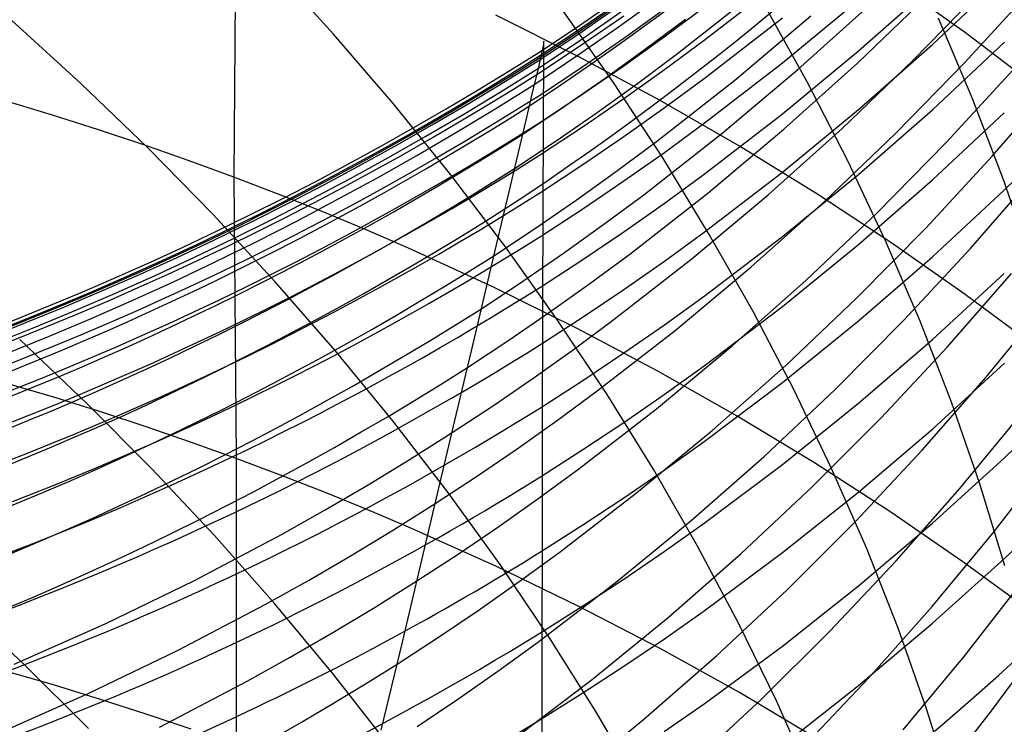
# Model space of a CAD drawing. Extents: x -383 to 1849, y -1185 to -529.
# Tile 392 of 656: x 256 to 260.81, y -942.97 to -939.53. Entities that reach past the tile are written whole.
import ezdxf

# ---------------------------------------------------------------- set-up
doc = ezdxf.new("R2010")
doc.units = 0
doc.layers.add('PREDEFINITO', color=7, linetype='CONTINUOUS')

msp = doc.modelspace()

# ---------------------------------------------------------------- linework, layer by layer
at = {"layer": 'PREDEFINITO'}
for p, q in [((257.0532404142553, -938.9630043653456, 642.6423960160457), (257.042606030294, -940.2987322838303, 644.146749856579)), ((257.5303994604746, -939.60033379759, 514.1651189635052), (257.2263697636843, -939.2666291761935, 513.9704350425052)), ((260.4550833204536, -939.6505865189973, 590.7166705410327), (260.8053556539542, -939.3205038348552, 590.8016435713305)), ((259.3400631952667, -939.6297706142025, 584.5426207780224), (259.7221331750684, -939.331634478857, 584.594639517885)), ((260.0938994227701, -939.6823794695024, 589.1426284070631), (260.4550920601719, -939.3622974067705, 589.2185719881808)), ((260.6151664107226, -939.5942511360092, 639.4673228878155), (260.2580760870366, -939.3398631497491, 639.6856657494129)), ((258.747398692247, -939.5463504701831, 577.054026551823), (258.9473008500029, -939.407327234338, 577.0636700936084)), ((259.2087907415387, -939.695771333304, 566.1759320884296), (259.590935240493, -939.3943453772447, 566.1470596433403)), ((260.0882848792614, -939.7417087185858, 559.8587486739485), (260.4374979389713, -939.4059592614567, 559.7939120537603)), ((260.3601730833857, -939.7279394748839, 558.2427835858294), (260.6978384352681, -939.3814561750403, 558.1678490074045)), ((260.6132917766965, -939.7389343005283, 556.6154726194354), (260.9392083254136, -939.3829694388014, 556.5303730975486)), ((258.7441400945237, -939.5871046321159, 573.9100903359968), (258.9441212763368, -939.4481496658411, 573.9148426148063)), ((258.7473402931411, -939.5743550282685, 578.3907232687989), (258.947247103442, -939.4357269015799, 578.4044811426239)), ((258.7476425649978, -939.5651433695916, 575.6154990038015), (258.9475591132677, -939.4260730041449, 575.6215660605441)), ((258.9149767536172, -939.5693371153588, 570.8233436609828), (259.1123589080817, -939.4266352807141, 570.820722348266)), ((259.8433148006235, -939.8338353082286, 518.752645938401), (259.6308703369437, -939.452129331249, 518.5273287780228)), ((259.7225648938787, -939.7400695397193, 587.583022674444), (260.0945005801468, -939.4314859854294, 587.6499976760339)), ((259.7975883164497, -939.7733686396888, 561.4628474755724), (260.158014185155, -939.4486179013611, 561.4077302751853)), ((258.7280699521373, -939.7117105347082, 641.9874751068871), (258.3223047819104, -939.5085897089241, 642.1662667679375)), ((258.8968414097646, -939.83737304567, 516.5406174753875), (258.6428604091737, -939.4745997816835, 516.3254517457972)), ((258.7331023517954, -939.631070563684, 572.3573816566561), (258.9330889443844, -939.4920262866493, 572.3586472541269)), ((258.7476744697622, -939.648632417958, 579.8501230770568), (258.9476188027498, -939.5103453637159, 579.8669270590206)), ((258.9472813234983, -939.6204749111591, 581.436901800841), (259.1447085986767, -939.4789252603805, 581.4565684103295)), ((259.1451676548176, -939.6140214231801, 582.9961374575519), (259.3400156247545, -939.4695417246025, 583.018662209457)), ((259.4889161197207, -939.8245345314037, 563.0550923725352), (259.8603146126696, -939.5114485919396, 563.009406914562)), ((256.2963691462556, -939.8410918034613, 512.0631372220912), (255.9577480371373, -939.533040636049, 511.885854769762)), ((258.5450529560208, -939.681755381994, 577.0445048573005), (258.747398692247, -939.5463504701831, 577.054026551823)), ((258.5452831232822, -939.7006013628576, 575.6094684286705), (258.7476425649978, -939.5651433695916, 575.6154990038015)), ((259.0539147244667, -939.6726363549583, 567.7301884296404), (259.2488716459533, -939.5268103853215, 567.7199287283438)), ((259.3399815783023, -939.817565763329, 586.0378961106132), (259.7220675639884, -939.5205623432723, 586.0962128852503)), ((260.6514641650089, -939.9200475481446, 520.9910743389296), (260.4837795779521, -939.522591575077, 520.758507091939)), ((257.8225199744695, -939.9406847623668, 514.3665988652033), (257.5303994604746, -939.60033379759, 514.1651189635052)), ((258.5417177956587, -939.7224466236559, 573.9053643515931), (258.7441400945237, -939.5871046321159, 573.9100903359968)), ((258.5449900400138, -939.7093677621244, 578.3771942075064), (258.7473402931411, -939.5743550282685, 578.3907232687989)), ((258.7151295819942, -939.7084928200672, 570.8258749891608), (258.9149767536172, -939.5693371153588, 570.8233436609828)), ((260.9616212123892, -939.857161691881, 639.2411549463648), (260.6151664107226, -939.5942511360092, 639.4673228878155)), ((258.5306752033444, -939.7665024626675, 572.3560869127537), (258.7331023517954, -939.631070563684, 572.3573816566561)), ((258.5442572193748, -939.7092611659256, 572.3355501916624), (258.5570559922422, -939.6509847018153, 575.5916672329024)), ((258.5452881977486, -939.7833103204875, 579.8336278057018), (258.7476744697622, -939.648632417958, 579.8501230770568)), ((258.5555415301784, -939.6440554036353, 577.689002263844), (258.5552611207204, -939.6660803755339, 578.3616637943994)), ((258.5560343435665, -939.6354744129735, 577.0279004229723), (258.5555415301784, -939.6440554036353, 577.689002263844)), ((258.5570559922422, -939.6509847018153, 575.5916672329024), (258.5560343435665, -939.6354744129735, 577.0279004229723)), ((258.7473802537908, -939.7584849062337, 581.4176015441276), (258.9472813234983, -939.6204749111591, 581.436901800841)), ((258.9478238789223, -939.755038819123, 582.9740307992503), (259.1451676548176, -939.6140214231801, 582.9961374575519)), ((259.1452235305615, -939.773780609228, 584.5173193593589), (259.3400631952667, -939.6297706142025, 584.5426207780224)), ((260.0939551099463, -939.9687333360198, 590.6343643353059), (260.4550833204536, -939.6505865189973, 590.7166705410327)), ((260.4558281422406, -939.9682768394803, 592.2151255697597), (260.8062497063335, -939.6400518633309, 592.3065469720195)), ((258.512848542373, -939.8440411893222, 570.8283150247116), (258.7151295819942, -939.7084928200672, 570.8258749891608)), ((258.5273071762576, -939.7831053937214, 570.806452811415), (258.5442572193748, -939.7092611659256, 572.3355501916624)), ((258.5552611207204, -939.6660803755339, 578.3616637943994), (258.5548069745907, -939.7431935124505, 579.8192349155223)), ((258.8564525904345, -939.814978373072, 567.7402456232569), (259.0539147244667, -939.6726363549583, 567.7301884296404)), ((259.0138976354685, -939.8413900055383, 566.1899901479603), (259.2087907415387, -939.695771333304, 566.1759320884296)), ((259.7220725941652, -939.9899568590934, 589.0692243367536), (260.0938994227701, -939.6823794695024, 589.1426284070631)), ((258.5548069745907, -939.7431935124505, 579.8192349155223), (258.5537394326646, -939.9928717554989, 582.919061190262)), ((259.1247063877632, -939.9248962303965, 641.7991541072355), (258.7280699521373, -939.7117105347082, 641.9874751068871)), ((258.7480154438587, -939.892533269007, 582.9523508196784), (258.9478238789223, -939.755038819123, 582.9740307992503)), ((259.3402452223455, -940.0356393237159, 587.5184251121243), (259.7225648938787, -939.7400695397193, 587.583022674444)), ((259.7281591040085, -940.0653580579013, 559.9219431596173), (260.0882848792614, -939.7417087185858, 559.8587486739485)), ((260.0113617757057, -940.0628311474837, 558.3159817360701), (260.3601730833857, -939.7279394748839, 558.2427835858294)), ((260.2759565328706, -940.0838120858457, 556.6987652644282), (260.6132917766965, -939.7389343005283, 556.6154726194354)), ((258.5021295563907, -939.8859246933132, 569.2695600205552), (258.5273071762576, -939.7831053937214, 570.806452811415)), ((258.5450362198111, -939.8928940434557, 581.398675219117), (258.7473802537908, -939.7584849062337, 581.4176015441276)), ((258.9478889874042, -939.9143379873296, 584.4925029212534), (259.1452235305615, -939.773780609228, 584.5173193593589)), ((259.4264999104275, -940.0855034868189, 561.5164362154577), (259.7975883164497, -939.7733686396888, 561.4628474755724)), ((260.5210790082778, -940.1300316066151, 555.0712509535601), (260.8465829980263, -939.7762912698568, 554.9777972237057)), ((256.6240578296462, -940.1567956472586, 512.2481023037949), (256.2963691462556, -939.8410918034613, 512.0631372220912)), ((258.6565161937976, -939.953775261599, 567.7500963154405), (258.8564525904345, -939.814978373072, 567.7402456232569)), ((258.8164985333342, -939.9835310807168, 566.2037889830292), (259.0138976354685, -939.8413900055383, 566.1899901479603)), ((259.1376028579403, -940.2053661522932, 516.7615046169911), (258.8968414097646, -939.83737304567, 516.5406174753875)), ((259.1071120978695, -940.1244811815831, 563.0993817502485), (259.4889161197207, -939.8245345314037, 563.0550923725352)), ((259.1451324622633, -939.9610277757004, 586.0095517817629), (259.3399815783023, -939.817565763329, 586.0378961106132)), ((260.0415627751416, -940.2196835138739, 518.9828668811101), (259.8433148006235, -939.8338353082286, 518.752645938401)), ((260.7469087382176, -940.1964528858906, 553.4329196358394), (261.0602939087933, -939.8341525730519, 553.329037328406)), ((256.1574405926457, -939.9955467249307, 644.4180742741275), (255.7044449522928, -939.8607563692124, 644.537311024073)), ((258.4704078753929, -940.0203901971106, 567.735133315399), (258.5021295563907, -939.8859246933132, 569.2695600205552)), ((258.5457734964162, -940.026444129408, 582.9311061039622), (258.7480154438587, -939.892533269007, 582.9523508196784)), ((258.1024123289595, -940.2873005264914, 514.5746476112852), (257.8225199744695, -939.9406847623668, 514.3665988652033)), ((258.7480907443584, -940.0513823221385, 584.4681812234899), (258.9478889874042, -939.9143379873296, 584.4925029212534)), ((259.5119137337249, -940.1478080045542, 641.6016107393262), (259.1247063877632, -939.9248962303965, 641.7991541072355)), ((260.8039741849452, -940.3205506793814, 521.2277692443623), (260.6514641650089, -939.9200475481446, 520.9910743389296)), ((256.3814375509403, -940.0671394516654, 644.3543548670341), (256.1574405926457, -939.9955467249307, 644.4180742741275)), ((258.4541364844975, -940.0889658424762, 567.7597365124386), (258.6565161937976, -939.953775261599, 567.7500963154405)), ((258.5537394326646, -939.9928717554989, 582.919061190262), (258.553089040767, -940.1543863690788, 584.4334333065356)), ((258.6166243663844, -940.1221335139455, 566.2173232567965), (258.8164985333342, -939.9835310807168, 566.2037889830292)), ((258.9477874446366, -940.1010497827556, 585.9817648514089), (259.1451324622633, -939.9610277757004, 586.0095517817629)), ((259.3398584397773, -940.2845480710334, 588.9984688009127), (259.7220725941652, -939.9899568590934, 589.0692243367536)), ((259.7222202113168, -940.2744690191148, 590.554842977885), (260.0939551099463, -939.9687333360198, 590.6343643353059)), ((260.0945281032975, -940.2846048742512, 592.1266080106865), (260.4558281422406, -939.9682768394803, 592.2151255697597)), ((260.4551159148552, -940.3122591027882, 593.7096524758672), (260.8054344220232, -939.9853639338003, 593.8075725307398)), ((258.4315075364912, -940.1846408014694, 566.2045781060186), (258.4704078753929, -940.0203901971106, 567.735133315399)), ((259.1452688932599, -940.1783938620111, 587.487048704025), (259.3402452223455, -940.0356393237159, 587.5184251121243)), ((260.8053030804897, -940.3627225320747, 595.301555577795), (261.1444742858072, -940.0264060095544, 595.4090371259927)), ((256.6036762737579, -940.1415332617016, 644.2878966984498), (256.3814375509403, -940.0671394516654, 644.3543548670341)), ((258.545859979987, -940.1848531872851, 584.4443640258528), (258.7480907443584, -940.0513823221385, 584.4681812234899)), ((259.0449944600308, -940.3845372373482, 561.5684215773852), (259.4264999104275, -940.0855034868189, 561.5164362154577)), ((259.3573658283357, -940.3764234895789, 559.9834097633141), (259.7281591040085, -940.0653580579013, 559.9219431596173)), ((259.6516514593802, -940.385647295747, 558.3873463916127), (260.0113617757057, -940.0628311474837, 558.3159817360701)), ((259.9274471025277, -940.417119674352, 556.7801431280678), (260.2759565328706, -940.0838120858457, 556.6987652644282)), ((256.8240885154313, -940.2187301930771, 644.2186962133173), (256.6036762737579, -940.1415332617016, 644.2878966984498)), ((258.4143060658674, -940.2571362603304, 566.2305876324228), (258.6166243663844, -940.1221335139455, 566.2173232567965)), ((258.7479776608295, -940.2375716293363, 585.9545463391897), (258.9477874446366, -940.1010497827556, 585.9817648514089)), ((258.9123852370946, -940.2693751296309, 563.120982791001), (259.1071120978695, -940.1244811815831, 563.0993817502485)), ((260.1841675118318, -940.47274983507, 555.1627417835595), (260.5210790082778, -940.1300316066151, 555.0712509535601)), ((256.9404948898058, -940.4797746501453, 512.4405164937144), (256.6240578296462, -940.1567956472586, 512.2481023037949)), ((258.3852377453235, -940.3779354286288, 564.6778191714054), (258.4315075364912, -940.1846408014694, 566.2045781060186)), ((258.553089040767, -940.1543863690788, 584.4334333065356), (258.5522575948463, -940.3430405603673, 585.9180436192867)), ((258.9477895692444, -940.3177147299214, 587.4563036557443), (259.1452688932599, -940.1783938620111, 587.487048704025)), ((259.8893916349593, -940.3801070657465, 641.3951519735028), (259.5119137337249, -940.1478080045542, 641.6016107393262)), ((257.0426060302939, -940.2987322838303, 644.1467498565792), (256.8240885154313, -940.2187301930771, 644.2186962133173)), ((258.5457342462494, -940.3705331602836, 585.9279072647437), (258.7479776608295, -940.2375716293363, 585.9545463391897)), ((259.3648245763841, -940.5781893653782, 516.9878892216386), (259.1376028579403, -940.2053661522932, 516.7615046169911)), ((260.2252942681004, -940.6092802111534, 519.2177743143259), (260.0415627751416, -940.2196835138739, 518.9828668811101)), ((260.4218619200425, -940.5482470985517, 553.5348035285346), (260.7469087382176, -940.1964528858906, 553.4329196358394)), ((258.7151496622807, -940.4108016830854, 563.14221067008), (258.9123852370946, -940.2693751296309, 563.120982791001)), ((259.1449332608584, -940.426823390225, 588.9641183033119), (259.3398584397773, -940.2845480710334, 588.9984688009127)), ((259.3401278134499, -940.5673183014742, 590.4782244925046), (259.7222202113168, -940.2744690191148, 590.554842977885)), ((259.7225977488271, -940.5885624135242, 592.0411218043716), (260.0945281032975, -940.2846048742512, 592.1266080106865)), ((257.2591656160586, -940.3815342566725, 644.0720612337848), (257.0426060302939, -940.2987322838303, 644.1467498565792)), ((257.042606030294, -940.2987322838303, 644.146749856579), (257.0541000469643, -941.6726084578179, 645.6172809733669)), ((258.3697575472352, -940.6397995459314, 514.7890380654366), (258.1024123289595, -940.2873005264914, 514.5746476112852)), ((258.7478382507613, -940.4535418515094, 587.4262023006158), (258.9477895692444, -940.3177147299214, 587.4563036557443)), ((260.0939142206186, -940.6272941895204, 593.6148726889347), (260.4551159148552, -940.3122591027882, 593.7096524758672)), ((260.640724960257, -940.6468364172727, 551.8971634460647), (260.9536318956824, -940.2866982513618, 551.7847088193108)), ((260.9409918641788, -940.723702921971, 521.4683802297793), (260.8039741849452, -940.3205506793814, 521.2277692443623)), ((257.4737242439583, -940.4671015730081, 643.9946625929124), (257.2591656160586, -940.3815342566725, 644.0720612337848)), ((258.332383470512, -940.6024805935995, 563.1546231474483), (258.3852377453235, -940.3779354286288, 564.6778191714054)), ((258.5522575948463, -940.3430405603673, 585.9180436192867), (258.5512878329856, -940.5611945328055, 587.3879237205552)), ((258.9761502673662, -940.6744212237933, 560.0430627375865), (259.3573658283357, -940.3764234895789, 559.9834097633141)), ((260.2568397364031, -940.6214546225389, 641.1800847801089), (259.8893916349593, -940.3801070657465, 641.3951519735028)), ((260.4550028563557, -940.6877128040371, 595.1972974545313), (260.8053030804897, -940.3627225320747, 595.301555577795)), ((258.5154362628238, -940.5486999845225, 563.1630573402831), (258.7151496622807, -940.4108016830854, 563.14221067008)), ((258.8504120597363, -940.5289895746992, 561.59378957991), (259.0449944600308, -940.3845372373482, 561.5684215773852)), ((258.9475038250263, -940.5656716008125, 588.9304708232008), (259.1449332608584, -940.426823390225, 588.9641183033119)), ((259.2812890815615, -940.6959040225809, 558.4567804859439), (259.6516514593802, -940.385647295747, 558.3873463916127)), ((259.5680079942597, -940.7383739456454, 556.8594983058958), (259.9274471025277, -940.417119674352, 556.7801431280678)), ((257.6862439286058, -940.5553923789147, 643.914593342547), (257.4737242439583, -940.4671015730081, 643.9946625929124)), ((258.5454459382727, -940.585815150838, 587.3967569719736), (258.7478382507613, -940.4535418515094, 587.4262023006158)), ((259.8360945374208, -940.8039692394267, 555.2521523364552), (260.1841675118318, -940.47274983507, 555.1627417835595)), ((257.2453611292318, -940.8096512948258, 512.640146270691), (256.9404948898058, -940.4797746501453, 512.4405164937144)), ((257.896686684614, -940.6463648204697, 643.8318928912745), (257.6862439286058, -940.5553923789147, 643.914593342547)), ((258.3132759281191, -940.6830091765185, 563.1835147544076), (258.5154362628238, -940.5486999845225, 563.1630573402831)), ((258.5512878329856, -940.5611945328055, 587.3879237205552), (258.5504336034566, -940.8110233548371, 588.8575100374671)), ((258.6533174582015, -940.6699846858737, 561.6187286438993), (258.8504120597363, -940.5289895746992, 561.59378957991)), ((258.7476009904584, -940.7010325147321, 588.8975399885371), (258.9475038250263, -940.5656716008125, 588.9304708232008)), ((259.1452754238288, -940.7087620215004, 590.4410407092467), (259.3401278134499, -940.5673183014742, 590.4782244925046)), ((260.0853989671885, -940.8890611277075, 553.6345611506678), (260.4218619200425, -940.5482470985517, 553.5348035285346)), ((258.2717974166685, -940.8567209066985, 561.6369159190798), (258.332383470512, -940.6024805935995, 563.1546231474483)), ((259.3402852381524, -940.8796759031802, 591.9587944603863), (259.7225977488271, -940.5885624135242, 592.0411218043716)), ((259.5781863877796, -940.9554529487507, 517.2195473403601), (259.3648245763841, -940.5781893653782, 516.9878892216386)), ((260.3941892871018, -941.0022316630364, 519.4571509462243), (260.2252942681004, -940.6092802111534, 519.2177743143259)), ((260.6139576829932, -940.8715118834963, 640.956716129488), (260.2568397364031, -940.6214546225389, 641.1800847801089)), ((258.3111894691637, -940.8361871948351, 643.6587560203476), (257.896686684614, -940.6463648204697, 643.8318928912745)), ((258.6242366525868, -940.9978002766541, 515.0095430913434), (258.3697575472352, -940.6397995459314, 514.7890380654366)), ((258.4537413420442, -940.8074619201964, 561.6432294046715), (258.6533174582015, -940.6699846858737, 561.6187286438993)), ((259.7220760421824, -940.9299948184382, 593.5233707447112), (260.0939142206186, -940.6272941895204, 593.6148726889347)), ((260.316126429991, -940.9964948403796, 552.0074637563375), (260.640724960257, -940.6468364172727, 551.8971634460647)), ((258.5452556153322, -940.8328459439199, 588.8653394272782), (258.7476009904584, -940.7010325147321, 588.8975399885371)), ((258.7817107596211, -940.8183685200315, 560.0721823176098), (258.9761502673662, -940.6744212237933, 560.0430627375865)), ((258.9005215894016, -940.9931174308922, 558.5241869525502), (259.2812890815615, -940.6959040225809, 558.4567804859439)), ((258.94792710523, -940.84680591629, 590.4046269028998), (259.1452754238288, -940.7087620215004, 590.4410407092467)), ((260.0938202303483, -941.0009049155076, 595.0964095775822), (260.4550028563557, -940.6877128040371, 595.1972974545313)), ((259.197883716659, -941.0470917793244, 556.9367228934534), (259.5680079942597, -940.7383739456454, 556.8594983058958)), ((257.5383373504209, -941.1460480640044, 512.8467581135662), (257.2453611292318, -940.8096512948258, 512.640146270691)), ((258.2517143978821, -940.9413606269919, 561.6672824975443), (258.4537413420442, -940.8074619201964, 561.6432294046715)), ((258.5504336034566, -940.8110233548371, 588.8575100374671), (258.5503989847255, -941.093357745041, 590.3273160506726)), ((259.4771061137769, -941.1232131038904, 555.3393652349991), (259.8360945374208, -940.8039692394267, 555.2521523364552)), ((260.4551158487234, -941.0922858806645, 596.6761216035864), (260.8054343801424, -940.7694399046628, 596.7866525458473)), ((260.5274468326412, -941.1272689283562, 550.3703861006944), (260.8398802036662, -940.7694073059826, 550.2494687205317)), ((258.2045057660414, -941.1404680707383, 560.1247219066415), (258.2717974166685, -940.8567209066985, 561.6369159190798)), ((258.7169287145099, -941.036233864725, 643.4755672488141), (258.3111894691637, -940.8361871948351, 643.6587560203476)), ((258.5847576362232, -940.95886747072, 560.1008163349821), (258.7817107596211, -940.8183685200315, 560.0721823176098)), ((258.7481140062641, -940.9813905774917, 590.3689978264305), (258.94792710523, -940.84680591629, 590.4046269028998)), ((259.1453132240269, -941.0202681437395, 591.9188552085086), (259.3402852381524, -940.8796759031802, 591.9587944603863)), ((259.7377653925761, -941.2184208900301, 553.7320646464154), (260.0853989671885, -940.8890611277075, 553.6345611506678)), ((260.9604451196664, -941.1299400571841, 640.7253529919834), (260.6139576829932, -940.8715118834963, 640.956716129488)), ((260.7156498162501, -941.2766373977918, 548.7227876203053), (261.0153565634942, -940.9107090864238, 548.5909386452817)), ((258.3853215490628, -941.0958576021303, 560.1289540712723), (258.5847576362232, -940.95886747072, 560.1008163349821)), ((259.3398480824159, -941.2198866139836, 593.4352842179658), (259.7220760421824, -940.9299948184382, 593.5233707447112)), ((259.77736811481, -941.3367671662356, 517.4562550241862), (259.5781863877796, -940.9554529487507, 517.2195473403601)), ((258.5458672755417, -941.1124565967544, 590.3341682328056), (258.7481140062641, -940.9813905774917, 590.3689978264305)), ((258.865530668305, -941.3609211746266, 515.2359355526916), (258.6242366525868, -940.9978002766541, 515.0095430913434)), ((258.7063130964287, -941.1366816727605, 558.5570994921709), (258.9005215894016, -940.9931174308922, 558.5241869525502)), ((259.7220018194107, -941.3018269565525, 594.9990387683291), (260.0938202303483, -941.0009049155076, 595.0964095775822)), ((259.9800791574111, -941.3352005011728, 552.1154709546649), (260.316126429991, -940.9964948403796, 552.0074637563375)), ((260.547927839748, -941.3981441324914, 519.700779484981), (260.3941892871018, -941.0022316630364, 519.4571509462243)), ((259.1136005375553, -941.2461699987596, 643.2826418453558), (258.7169287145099, -941.036233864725, 643.4755672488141)), ((258.8173187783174, -941.3427900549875, 557.0117089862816), (259.197883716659, -941.0470917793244, 556.9367228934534)), ((258.9478387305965, -941.1574717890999, 591.8797534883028), (259.1453132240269, -941.0202681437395, 591.9188552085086)), ((256.3257079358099, -941.4043592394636, 510.7385264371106), (255.9971235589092, -941.0921898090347, 510.5490305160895)), ((258.1834331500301, -941.2292784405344, 560.1565848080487), (258.3853215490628, -941.0958576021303, 560.1289540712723)), ((258.5503989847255, -941.093357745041, 590.3273160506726), (258.549407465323, -941.405035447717, 591.7982277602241)), ((260.0939142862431, -941.4034028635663, 596.5691891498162), (260.4551158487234, -941.0922858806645, 596.6761216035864)), ((257.8191043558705, -941.4885874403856, 513.0601185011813), (257.5383373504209, -941.1460480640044, 512.8467581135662)), ((258.1308345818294, -941.4534415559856, 558.6191493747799), (258.2045057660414, -941.1404680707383, 560.1247219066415)), ((258.5095959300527, -941.2768036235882, 558.5894687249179), (258.7063130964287, -941.1366816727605, 558.5570994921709)), ((259.1074482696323, -941.4300047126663, 555.4242631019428), (259.4771061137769, -941.1232131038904, 555.3393652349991)), ((260.2033102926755, -941.4746928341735, 550.488999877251), (260.5274468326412, -941.1272689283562, 550.3703861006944)), ((258.7478927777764, -941.2912276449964, 591.8415052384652), (258.9478387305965, -941.1574717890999, 591.8797534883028)), ((256.168868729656, -941.3753609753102, 645.8940821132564), (255.715775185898, -941.2431610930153, 646.0157743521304)), ((259.5009010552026, -941.4656607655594, 643.0802950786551), (259.1136005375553, -941.2461699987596, 643.2826418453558)), ((259.1449150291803, -941.3598809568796, 593.3925647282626), (259.3398480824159, -941.2198866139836, 593.4352842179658)), ((259.3792067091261, -941.5358523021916, 553.8271861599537), (259.7377653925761, -941.2184208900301, 553.7320646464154)), ((260.455808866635, -941.5276294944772, 598.1448544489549), (260.8062306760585, -941.2075028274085, 598.2615490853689)), ((258.3104009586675, -941.413422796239, 558.6212825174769), (258.5095959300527, -941.2768036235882, 558.5894687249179)), ((258.5455063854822, -941.4214765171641, 591.8041263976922), (258.7478927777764, -941.2912276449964, 591.8415052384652)), ((260.4040075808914, -941.6326473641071, 548.8523427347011), (260.7156498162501, -941.2766373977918, 548.7227876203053)), ((258.6231974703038, -941.4856058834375, 557.048328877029), (258.8173187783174, -941.3427900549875, 557.0117089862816)), ((259.3397942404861, -941.5900070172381, 594.9053318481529), (259.7220018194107, -941.3018269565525, 594.9990387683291)), ((259.6328259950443, -941.6624803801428, 552.2210462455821), (259.9800791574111, -941.3352005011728, 552.1154709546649)), ((259.9620495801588, -941.7217422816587, 517.6977883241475), (259.77736811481, -941.3367671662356, 517.4562550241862)), ((260.8051969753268, -941.6706177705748, 599.7268521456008), (261.1443584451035, -941.3416971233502, 599.8537221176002)), ((256.3928988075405, -941.4455640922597, 645.8290641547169), (256.168868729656, -941.3753609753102, 645.8940821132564)), ((259.0933206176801, -941.7287806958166, 515.4679883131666), (258.865530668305, -941.3609211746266, 515.2359355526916)), ((258.947477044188, -941.4964952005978, 593.3507506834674), (259.1449150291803, -941.3598809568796, 593.3925647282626)), ((256.6430889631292, -941.7236520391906, 510.9356523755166), (256.3257079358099, -941.4043592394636, 510.7385264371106)), ((258.1087590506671, -941.546478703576, 558.6525287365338), (258.3104009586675, -941.413422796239, 558.6212825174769)), ((258.549407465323, -941.405035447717, 591.7982277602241), (258.5484981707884, -941.7454866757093, 593.2649352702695)), ((258.7273670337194, -941.7238673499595, 555.5067285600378), (259.1074482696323, -941.4300047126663, 555.4242631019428)), ((259.7220764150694, -941.7023221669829, 596.4660109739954), (260.0939142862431, -941.4034028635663, 596.5691891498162)), ((260.6861899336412, -941.7966238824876, 519.9484426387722), (260.547927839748, -941.3981441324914, 519.700779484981)), ((256.6151597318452, -941.5185051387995, 645.7612603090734), (256.3928988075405, -941.4455640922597, 645.8290641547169)), ((258.0489374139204, -941.795872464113, 557.1196170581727), (258.1308345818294, -941.4534415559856, 558.6191493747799)), ((258.4265576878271, -941.624985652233, 557.0843486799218), (258.6231974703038, -941.4856058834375, 557.048328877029)), ((259.8785263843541, -941.6943713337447, 642.8688422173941), (259.5009010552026, -941.4656607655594, 643.0802950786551)), ((259.8677137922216, -941.8112091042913, 550.6051611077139), (260.2033102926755, -941.4746928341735, 550.488999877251)), ((260.5879936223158, -941.8194343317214, 547.2093598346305), (260.8871221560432, -941.4562154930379, 547.068984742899)), ((256.8355829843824, -941.5941859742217, 645.6906670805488), (256.6151597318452, -941.5185051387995, 645.7612603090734)), ((258.0873429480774, -941.8368919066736, 513.2799939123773), (257.8191043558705, -941.4885874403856, 513.0601185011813)), ((258.7475649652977, -941.6296700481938, 593.3098592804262), (258.947477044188, -941.4964952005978, 593.3507506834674)), ((259.0099684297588, -941.8408812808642, 553.9197978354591), (259.3792067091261, -941.5358523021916, 553.8271861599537)), ((260.0945078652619, -941.836120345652, 598.0319811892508), (260.455808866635, -941.5276294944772, 598.1448544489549)), ((257.9047072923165, -941.6759203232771, 558.683196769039), (258.108759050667, -941.546478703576, 558.6525287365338)), ((257.0541000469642, -941.6726084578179, 645.6172809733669), (256.8355829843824, -941.5941859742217, 645.6906670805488)), ((258.2274299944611, -941.7608689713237, 557.119754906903), (258.4265576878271, -941.624985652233, 557.0843486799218)), ((258.5452096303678, -941.7593462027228, 593.2699077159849), (258.7475649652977, -941.6296700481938, 593.3098592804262)), ((259.1448715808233, -941.7291713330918, 594.8598982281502), (259.3397942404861, -941.5900070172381, 594.9053318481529)), ((260.0806718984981, -941.9782698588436, 548.9794439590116), (260.4040075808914, -941.6326473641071, 548.8523427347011)), ((257.0541000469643, -941.6726084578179, 645.6172809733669), (257.0535658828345, -943.0719505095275, 647.0651374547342)), ((257.270647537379, -941.7537673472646, 645.5411057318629), (257.0541000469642, -941.6726084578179, 645.6172809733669)), ((257.6983076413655, -941.8017344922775, 558.7132820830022), (257.9047072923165, -941.6759203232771, 558.683196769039)), ((259.2746097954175, -941.97786145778, 552.3240508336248), (259.6328259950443, -941.6624803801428, 552.2210462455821)), ((260.4549308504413, -941.9884567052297, 599.6038531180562), (260.8051969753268, -941.6706177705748, 599.7268521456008)), ((260.7511398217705, -942.0357555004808, 545.5594886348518), (261.0374649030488, -941.6665154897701, 545.4084889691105)), ((256.9489451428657, -942.0496956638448, 511.1401697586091), (256.6430889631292, -941.7236520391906, 510.9356523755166)), ((258.5334945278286, -941.8658013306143, 555.547012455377), (258.7273670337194, -941.7238673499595, 555.5067285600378)), ((259.3072875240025, -942.1009972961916, 515.7054742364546), (259.0933206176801, -941.7287806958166, 515.4679883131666)), ((259.3398489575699, -941.9885751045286, 596.3667428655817), (259.7220764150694, -941.7023221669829, 596.4660109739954)), ((260.2461726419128, -941.9319668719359, 642.6485985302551), (259.8785263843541, -941.6943713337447, 642.8688422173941)), ((260.1319106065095, -942.1099885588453, 517.9439232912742), (259.9620495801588, -941.7217422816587, 517.6977883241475)), ((257.4851826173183, -941.8376289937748, 645.4621740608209), (257.270647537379, -941.7537673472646, 645.5411057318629)), ((258.0258449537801, -941.8931954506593, 557.1545340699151), (258.2274299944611, -941.7608689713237, 557.119754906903)), ((258.5484981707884, -941.7454866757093, 593.2649352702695), (258.5478933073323, -942.114894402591, 594.7254215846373)), ((258.9474441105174, -941.8649731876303, 594.8154356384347), (259.1448715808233, -941.7291713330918, 594.8598982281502)), ((257.4896282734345, -941.923917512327, 558.7427816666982), (257.6983076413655, -941.8017344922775, 558.7132820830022)), ((257.9610417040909, -942.1692318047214, 555.6274171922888), (258.0489374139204, -941.795872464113, 557.1196170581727)), ((259.5209005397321, -942.1363478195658, 550.7187208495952), (259.8677137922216, -941.8112091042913, 550.6051611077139)), ((260.2769023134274, -942.1727701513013, 547.3472989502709), (260.5879936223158, -941.8194343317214, 547.2093598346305)), ((260.8086555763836, -942.1972771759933, 520.1999231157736), (260.6861899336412, -941.7966238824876, 519.9484426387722)), ((257.6976675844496, -941.9241526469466, 645.3805259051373), (257.4851826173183, -941.8376289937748, 645.4621740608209)), ((258.3427339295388, -942.1905839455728, 513.506150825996), (258.0873429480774, -941.8368919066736, 513.2799939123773)), ((258.3371084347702, -942.0043242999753, 555.5866442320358), (258.5334945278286, -941.8658013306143, 555.547012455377)), ((258.6302960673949, -942.1330337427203, 554.0097718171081), (259.0099684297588, -941.8408812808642, 553.9197978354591)), ((258.7475426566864, -941.9973535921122, 594.771962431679), (258.9474441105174, -941.8649731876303, 594.8154356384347)), ((259.7225757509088, -942.1325130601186, 597.923093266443), (260.0945078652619, -941.836120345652, 598.0319811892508)), ((260.8051007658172, -942.1626062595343, 601.1820330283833), (261.1442484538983, -941.8362553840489, 601.3153952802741)), ((257.8218394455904, -942.0219142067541, 557.1886743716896), (258.0258449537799, -941.8931954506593, 557.1545340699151)), ((257.278737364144, -942.0424656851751, 558.771692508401), (257.4896282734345, -941.923917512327, 558.7427816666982)), ((257.9080647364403, -942.0132975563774, 645.2962012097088), (257.6976675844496, -941.9241526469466, 645.3805259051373)), ((260.6035359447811, -942.1781125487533, 642.4198792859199), (260.2461726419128, -941.9319668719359, 642.6485985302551)), ((258.3224447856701, -942.199288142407, 645.1196819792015), (257.9080647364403, -942.0132975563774, 645.2962012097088)), ((258.1382395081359, -942.1393766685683, 555.6256092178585), (258.3371084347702, -942.0043242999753, 555.5866442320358)), ((258.545198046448, -942.1262535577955, 594.7294969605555), (258.7475426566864, -941.9973535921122, 594.771962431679)), ((258.9056734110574, -942.2808707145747, 552.4243459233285), (259.2746097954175, -941.97786145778, 552.3240508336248)), ((259.144916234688, -942.1268052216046, 596.3186237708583), (259.3398489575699, -941.9885751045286, 596.3667428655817)), ((259.7458848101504, -942.3130357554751, 549.10393126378), (260.0806718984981, -941.9782698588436, 548.9794439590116)), ((260.093809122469, -942.294756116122, 599.4848975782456), (260.4549308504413, -941.9884567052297, 599.6038531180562)), ((256.8505936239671, -942.2686426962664, 558.8277359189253), (257.278737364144, -942.0424656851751, 558.771692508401)), ((257.2429549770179, -942.3821175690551, 511.3518400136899), (256.9489451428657, -942.0496956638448, 511.1401697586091)), ((257.61547561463, -942.1470123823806, 557.2221707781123), (257.8218394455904, -942.0219142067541, 557.1886743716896)), ((260.4526118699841, -942.3956378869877, 545.7081021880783), (260.7511398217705, -942.0357555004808, 545.5594886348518)), ((259.5071124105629, -942.4771894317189, 515.9481661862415), (259.3072875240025, -942.1009972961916, 515.7054742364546)), ((260.2866310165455, -942.5011162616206, 518.194435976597), (260.1319106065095, -942.1099885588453, 517.9439232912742)), ((257.4068219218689, -942.2684866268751, 557.2550199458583), (257.61547561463, -942.1470123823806, 557.2221707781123)), ((257.9369185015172, -942.2708988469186, 555.6638927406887), (258.1382395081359, -942.1393766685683, 555.6256092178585)), ((258.4366238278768, -942.274133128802, 554.0537297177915), (258.6302960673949, -942.1330337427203, 554.0097718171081)), ((258.5478933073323, -942.114894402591, 594.7254215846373), (258.5473341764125, -942.5122639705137, 596.1773514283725)), ((258.9474786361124, -942.2616929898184, 596.2715406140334), (259.144916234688, -942.1268052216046, 596.3186237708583)), ((259.1631137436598, -942.449639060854, 550.8295301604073), (259.5209005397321, -942.1363478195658, 550.7187208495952)), ((259.3402606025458, -942.4163453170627, 597.8183546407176), (259.7225757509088, -942.1325130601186, 597.923093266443)), ((257.8657971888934, -942.5707506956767, 554.1432428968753), (257.9610417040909, -942.1692318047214, 555.6274171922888)), ((258.7280211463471, -942.395274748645, 644.9329359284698), (258.3224447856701, -942.199288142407, 645.1196819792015)), ((258.5849581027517, -942.5492860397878, 513.7383557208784), (258.3427339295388, -942.1905839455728, 513.506150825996)), ((259.9540884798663, -942.5157563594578, 547.4826315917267), (260.2769023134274, -942.1727701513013, 547.3472989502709)), ((260.4548509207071, -942.4779559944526, 601.0527595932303), (260.8051007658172, -942.1626062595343, 601.1820330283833)), ((260.9503124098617, -942.4324735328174, 642.182999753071), (260.6035359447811, -942.1781125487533, 642.4198792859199)), ((256.4144218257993, -942.4802359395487, 558.881388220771), (256.8505936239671, -942.2686426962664, 558.8277359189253)), ((257.1959468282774, -942.3863335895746, 557.2872185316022), (257.4068219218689, -942.2684866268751, 557.2550199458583)), ((257.7331823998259, -942.3988405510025, 555.7014819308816), (257.9369185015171, -942.2708988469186, 555.6638927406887)), ((258.2404351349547, -942.4118356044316, 554.0969802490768), (258.4366238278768, -942.274133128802, 554.0537297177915)), ((258.5262596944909, -942.5710351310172, 552.5217927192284), (258.9056734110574, -942.2808707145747, 552.4243459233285)), ((258.7475670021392, -942.3931798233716, 596.2255128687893), (258.9474786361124, -942.2616929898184, 596.2715406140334)), ((259.7220808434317, -942.5890581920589, 599.3701580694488), (260.093809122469, -942.294756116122, 599.4848975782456)), ((260.6092417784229, -942.6405794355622, 544.060527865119), (260.8949076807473, -942.2744028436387, 543.901038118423)), ((259.3998883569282, -942.6364759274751, 549.2256446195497), (259.7458848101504, -942.3130357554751, 549.10393126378)), ((256.0151609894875, -942.6759173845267, 509.2543469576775), (255.68534635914, -942.3671960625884, 509.0603591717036)), ((256.7678062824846, -942.6111322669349, 557.3496505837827), (257.1959468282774, -942.3863335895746, 557.2872185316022)), ((257.5247969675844, -942.7205452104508, 511.5704245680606), (257.2429549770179, -942.3821175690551, 511.3518400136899)), ((257.5270931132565, -942.5231887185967, 555.7383711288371), (257.7331823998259, -942.3988405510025, 555.7014819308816)), ((258.5452121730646, -942.5212071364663, 596.1805600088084), (258.7475670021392, -942.3931798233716, 596.2255128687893)), ((259.1244921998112, -942.600931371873, 644.7362826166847), (258.7280211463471, -942.395274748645, 644.9329359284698)), ((260.1421228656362, -942.7457033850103, 545.8541503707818), (260.4526118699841, -942.3956378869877, 545.7081021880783)), ((258.0417606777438, -942.5460819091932, 554.1395074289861), (258.2404351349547, -942.4118356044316, 554.0969802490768)), ((258.7945966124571, -942.7506129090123, 550.9374400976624), (259.1631137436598, -942.449639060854, 550.8295301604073)), ((259.1452869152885, -942.5534067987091, 597.7675925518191), (259.3402606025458, -942.4163453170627, 597.8183546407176)), ((255.9707673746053, -942.6772158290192, 558.9326253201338), (256.4144218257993, -942.4802359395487, 558.881388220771)), ((259.6924763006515, -942.8569755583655, 516.1958370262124), (259.5071124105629, -942.4771894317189, 515.9481661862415)), ((260.0937481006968, -942.7818504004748, 600.9277565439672), (260.4548509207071, -942.4779559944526, 601.0527595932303)), ((257.3187187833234, -942.6439395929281, 555.7745564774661), (257.5270931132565, -942.5231887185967, 555.7383711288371)), ((257.8406311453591, -942.6768127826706, 554.1812952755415), (258.0417606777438, -942.5460819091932, 554.1395074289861)), ((258.5473341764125, -942.5122639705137, 596.1773514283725), (258.5470430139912, -942.9378645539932, 597.6196079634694)), ((259.6197923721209, -942.847926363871, 547.615187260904), (259.9540884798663, -942.5157563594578, 547.4826315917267)), ((260.4258906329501, -942.8947356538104, 518.4491024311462), (260.2866310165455, -942.5011162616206, 518.194435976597)), ((260.7436218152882, -942.9055367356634, 542.4040795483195), (261.0160051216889, -942.5332260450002, 542.2334687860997)), ((257.7631921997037, -943.0004311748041, 552.6679394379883), (257.8657971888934, -942.5707506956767, 554.1432428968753)), ((258.3326997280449, -942.7111527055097, 552.5694046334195), (258.5262596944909, -942.5710351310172, 552.5217927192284)), ((258.8136962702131, -942.912620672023, 513.976375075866), (258.5849581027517, -942.5492860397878, 513.7383557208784)), ((258.9478104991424, -942.6871547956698, 597.7179292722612), (259.1452869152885, -942.5534067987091, 597.7675925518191)), ((259.3399950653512, -942.870905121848, 599.2598071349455), (259.7220808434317, -942.5890581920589, 599.3701580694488)), ((256.3316016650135, -942.8213816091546, 557.409440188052), (256.7678062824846, -942.6111322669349, 557.3496505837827)), ((259.0429245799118, -942.9481212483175, 549.3444239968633), (259.3998883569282, -942.6364759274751, 549.2256446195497)), ((259.511556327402, -942.8159320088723, 644.5300416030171), (259.1244921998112, -942.600931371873, 644.7362826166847)), ((260.3113441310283, -942.997435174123, 544.2175024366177), (260.6092417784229, -942.6405794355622, 544.060527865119)), ((256.1677563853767, -942.780403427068, 647.347633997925), (255.7143380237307, -942.6507276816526, 647.4718407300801)), ((256.3338249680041, -942.9916211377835, 509.456151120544), (256.0151609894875, -942.6759173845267, 509.2543469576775)), ((257.1081275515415, -942.7610894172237, 555.8100341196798), (257.3187187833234, -942.6439395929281, 555.7745564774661)), ((258.7478623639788, -942.8175315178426, 597.669385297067), (258.9478104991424, -942.6871547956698, 597.7179292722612)), ((257.7941496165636, -943.0646060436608, 511.7956848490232), (257.5247969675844, -942.7205452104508, 511.5704245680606)), ((258.136611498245, -942.8478816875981, 552.6162524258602), (258.3326997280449, -942.7111527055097, 552.5694046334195)), ((256.3919403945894, -942.8492630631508, 647.2812755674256), (256.1677563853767, -942.780403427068, 647.347633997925)), ((256.6805669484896, -942.984570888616, 555.8788508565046), (257.1081275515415, -942.7610894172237, 555.8100341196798)), ((258.4155923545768, -943.0387994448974, 551.0423017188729), (258.7945966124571, -942.7506129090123, 550.9374400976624)), ((259.7220414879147, -943.0738352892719, 600.8072054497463), (260.0937481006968, -942.7818504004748, 600.9277565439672)), ((259.8199146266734, -943.0854927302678, 545.9974539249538), (260.1421228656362, -942.7457033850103, 545.8541503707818)), ((255.8878806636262, -943.0170548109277, 557.4665605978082), (256.3316016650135, -942.8213816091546, 557.409440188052)), ((258.5454735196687, -942.9444791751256, 597.6219811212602), (258.7478623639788, -942.8175315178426, 597.669385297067)), ((259.8889119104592, -943.0399506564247, 644.314532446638), (259.511556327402, -942.8159320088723, 644.5300416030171)), ((256.6143491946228, -942.920806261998, 647.2120756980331), (256.3919403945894, -942.8492630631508, 647.2812755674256)), ((257.9380253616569, -942.9811629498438, 552.662318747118), (258.136611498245, -942.8478816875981, 552.6162524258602)), ((259.1451459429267, -943.0070148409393, 599.2063313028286), (259.3399950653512, -942.870905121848, 599.2598071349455)), ((259.2742542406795, -943.1688135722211, 547.7447954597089), (259.6197923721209, -942.847926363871, 547.615187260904)), ((259.863060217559, -943.2399741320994, 516.4482596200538), (259.6924763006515, -942.8569755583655, 516.1958370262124)), ((256.8349139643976, -942.9950348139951, 647.1400308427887), (256.6143491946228, -942.920806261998, 647.2120756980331)), ((259.0286292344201, -943.2802103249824, 514.2199753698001), (258.8136962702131, -942.912620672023, 513.976375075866)), ((260.5493692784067, -943.2904569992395, 518.7076987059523), (260.4258906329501, -942.8947356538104, 518.4491024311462)), ((260.4587530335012, -943.2690254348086, 542.5722474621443), (260.7436218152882, -942.9055367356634, 542.4040795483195)), ((258.5470430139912, -942.9378645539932, 597.6196079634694), (258.5467850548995, -943.391028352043, 599.051391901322)), ((258.6752355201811, -943.2475025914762, 549.4601093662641), (259.0429245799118, -942.9481212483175, 549.3444239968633))]:
    msp.add_line(p, q, dxfattribs=at)
at = {"layer": 'PREDEFINITO', "extrusion": (0.001264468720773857, 0.0427082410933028, 0.9990867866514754)}
msp.add_arc((-277.5466096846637, 943.1065885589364, 528.9561038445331), 14.99743669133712, 125.195305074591, 297.2997336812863, dxfattribs=at)
at = {"layer": 'PREDEFINITO', "extrusion": (0.01527697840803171, 0.1016941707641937, 0.9946984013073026)}
msp.add_arc((-385.1663769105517, 933.8456781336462, 470.0197536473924), 14.99696096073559, 132.0550495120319, 314.6365593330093, dxfattribs=at)
at = {"layer": 'PREDEFINITO', "extrusion": (-0.01683288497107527, -0.3075132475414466, 0.9513949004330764)}
msp.add_arc((300.8028807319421, -686.2228704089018, 852.6889314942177), 14.97897654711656, 55.83898290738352, 295.273031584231, dxfattribs=at)
at = {"layer": 'PREDEFINITO', "extrusion": (-0.01680727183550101, -0.326120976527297, 0.9451786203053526)}
msp.add_arc((297.901035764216, -670.2262056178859, 868.0280203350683), 14.97443206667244, 51.68409155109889, 297.6498818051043, dxfattribs=at)
at = {"layer": 'PREDEFINITO', "extrusion": (-0.01682269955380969, -0.3816109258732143, 0.9241699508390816)}
msp.add_arc((291.1522283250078, -619.3402639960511, 912.2813851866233), 14.96201527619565, 305.7136932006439, 39.0797147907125, dxfattribs=at)
at = {"layer": 'PREDEFINITO', "extrusion": (-0.01677253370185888, -0.399813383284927, 0.9164430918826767)}
msp.add_arc((289.2049329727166, -601.6791860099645, 926.3310296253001), 14.97210137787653, 309.2187627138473, 34.8096132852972, dxfattribs=at)
at = {"layer": 'PREDEFINITO', "extrusion": (-0.01676555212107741, -0.4178793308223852, 0.9083478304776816)}
msp.add_arc((287.5852412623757, -583.6458303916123, 940.0177724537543), 14.93576120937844, 312.9155233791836, 30.70215050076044, dxfattribs=at)
at = {"layer": 'PREDEFINITO', "extrusion": (0.06085069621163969, 0.2938485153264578, 0.9539131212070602)}
msp.add_arc((-433.0130444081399, 986.4571206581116, 262.7059159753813), 14.95304766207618, 35.41266342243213, 135.0622067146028, dxfattribs=at)
at = {"layer": 'PREDEFINITO', "extrusion": (0.05640473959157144, 0.2750530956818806, 0.9597730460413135)}
msp.add_arc((-431.3701625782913, 981.6393020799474, 284.0656697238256), 14.97554083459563, 41.40038805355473, 134.8305370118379, dxfattribs=at)
at = {"layer": 'PREDEFINITO', "extrusion": (0.05190493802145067, 0.2561864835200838, 0.9652328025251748)}
msp.add_arc((-429.3497197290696, 976.6024936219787, 305.2570393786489), 14.98700380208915, 44.79781140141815, 134.6350759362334, dxfattribs=at)
at = {"layer": 'PREDEFINITO', "extrusion": (0.04740610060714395, 0.2372513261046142, 0.970290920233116)}
msp.add_arc((-427.0582144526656, 971.3148301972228, 326.2889739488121), 14.97539275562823, 48.08942254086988, 134.4820405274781, dxfattribs=at)
at = {"layer": 'PREDEFINITO', "extrusion": (-0.01586804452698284, -0.02079063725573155, 0.9996579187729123)}
msp.add_arc((761.1483020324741, -569.525528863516, 590.8469295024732), 15.45497952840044, 294.5706289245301, 339.7623634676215, dxfattribs=at)
at = {"layer": 'PREDEFINITO', "extrusion": (-0.01686535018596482, -0.04503821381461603, 0.9988428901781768)}
msp.add_arc((559.3529748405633, -751.3946061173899, 614.337935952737), 15.41161990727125, 280.1312243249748, 322.9868263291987, dxfattribs=at)
at = {"layer": 'PREDEFINITO', "extrusion": (-0.01691856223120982, -0.07456117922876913, 0.997072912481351)}
msp.add_arc((449.1565214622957, -801.6412648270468, 642.3758626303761), 15.37684710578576, 274.7777754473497, 315.2531978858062, dxfattribs=at)
at = {"layer": 'PREDEFINITO', "extrusion": (-0.01274895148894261, -0.01582784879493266, 0.9997934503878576)}
msp.add_arc((776.1680055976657, -552.8851613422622, 585.3644733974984), 15.48746778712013, 293.6472372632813, 341.1921149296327, dxfattribs=at)
at = {"layer": 'PREDEFINITO', "extrusion": (-0.008128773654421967, 0.002595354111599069, 0.9999635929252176)}
msp.add_arc((254.8886847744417, -928.1590039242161, 567.7946849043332), 15.48731450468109, 252.3568624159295, 302.345243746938, dxfattribs=at)
at = {"layer": 'PREDEFINITO', "extrusion": (-0.0168683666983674, -0.09654204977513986, 0.9951859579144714)}
msp.add_arc((406.1021746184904, -808.8744718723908, 663.4096547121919), 15.32657730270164, 274.2942448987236, 312.4181614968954, dxfattribs=at)
at = {"layer": 'PREDEFINITO', "extrusion": (-0.003394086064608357, 0.02308004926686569, 0.999727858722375)}
msp.add_arc((-112.7267297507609, 966.4042494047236, 548.1039074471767), 15.44522063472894, 61.51104550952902, 114.0532646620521, dxfattribs=at)
at = {"layer": 'PREDEFINITO', "extrusion": (-0.01680992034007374, -0.1145596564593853, 0.9932741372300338)}
msp.add_arc((382.2671801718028, -807.553265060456, 680.8159531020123), 15.25440614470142, 275.122910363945, 310.9249130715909, dxfattribs=at)
at = {"layer": 'PREDEFINITO', "extrusion": (0.001257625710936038, 0.04270457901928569, 0.9990869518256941)}
msp.add_arc((-277.3880675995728, 942.6124962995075, 528.9578712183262), 15.44600124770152, 69.06311450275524, 124.0824341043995, dxfattribs=at)
at = {"layer": 'PREDEFINITO', "extrusion": (-0.01682014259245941, -0.131845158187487, 0.991127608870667)}
msp.add_arc((365.6862009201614, -802.6361392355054, 697.3482717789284), 15.18676714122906, 276.4758648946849, 309.895572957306, dxfattribs=at)
at = {"layer": 'PREDEFINITO', "extrusion": (0.005930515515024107, 0.06229913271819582, 0.9980399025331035)}
msp.add_arc((-336.9155233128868, 932.9228897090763, 509.6129111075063), 15.430138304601, 70.3091304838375, 127.8304927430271, dxfattribs=at)
at = {"layer": 'PREDEFINITO', "extrusion": (-0.0167827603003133, -0.1509423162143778, 0.988400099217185)}
msp.add_arc((351.3484972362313, -794.85477630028, 715.2394336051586), 15.10230323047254, 277.9494327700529, 309.0264707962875, dxfattribs=at)
at = {"layer": 'PREDEFINITO', "extrusion": (0.02914033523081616, 0.160271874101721, 0.9866426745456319)}
msp.add_arc((-412.0371735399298, 948.2841579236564, 409.3453623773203), 15.16064796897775, 61.52693209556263, 133.0743696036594, dxfattribs=at)
at = {"layer": 'PREDEFINITO', "extrusion": (0.01061048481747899, 0.08205630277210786, 0.9965712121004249)}
msp.add_arc((-367.0104693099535, 931.3126936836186, 489.8769798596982), 15.3758927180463, 69.65057739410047, 129.8300924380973, dxfattribs=at)
at = {"layer": 'PREDEFINITO', "extrusion": (-0.01680299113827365, -0.1717853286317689, 0.9849910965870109)}
msp.add_arc((339.5537037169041, -784.1574231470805, 734.3312912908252), 15.0091687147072, 279.59899595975, 308.3294615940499, dxfattribs=at)
at = {"layer": 'PREDEFINITO', "extrusion": (0.01523271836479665, 0.1016833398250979, 0.9947001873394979)}
msp.add_arc((-384.7808164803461, 933.5737146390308, 470.0195128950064), 15.32818163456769, 68.22031875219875, 131.0463447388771, dxfattribs=at)
at = {"layer": 'PREDEFINITO', "extrusion": (0.02455074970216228, 0.1408166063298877, 0.9897312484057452)}
msp.add_arc((-405.7291145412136, 942.6101388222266, 429.7397647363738), 15.22414620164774, 64.33319421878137, 132.5549730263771, dxfattribs=at)
at = {"layer": 'PREDEFINITO', "extrusion": (0.01990309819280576, 0.1212061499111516, 0.9924277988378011)}
msp.add_arc((-397.1171626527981, 937.4762872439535, 450.0436445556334), 15.28974978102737, 66.4415150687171, 131.8912589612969, dxfattribs=at)
at = {"layer": 'PREDEFINITO', "extrusion": (-0.01681882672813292, -0.1926731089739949, 0.9811188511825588)}
msp.add_arc((330.2319049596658, -771.870709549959, 753.183193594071), 14.91487215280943, 281.3681473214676, 307.7380995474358, dxfattribs=at)
at = {"layer": 'PREDEFINITO', "extrusion": (-0.0168668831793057, -0.2127738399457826, 0.9769558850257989)}
msp.add_arc((323.1134109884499, -758.8861071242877, 771.1192235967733), 14.77781958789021, 283.3470253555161, 307.378213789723, dxfattribs=at)
at = {"layer": 'PREDEFINITO', "extrusion": (-0.01678057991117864, -0.2325200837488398, 0.9724468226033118)}
msp.add_arc((316.7791265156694, -745.3750669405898, 788.5575838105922), 14.67395837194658, 285.4490246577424, 307.03604865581, dxfattribs=at)
at = {"layer": 'PREDEFINITO', "extrusion": (-0.01679092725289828, -0.5052259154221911, 0.8628237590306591)}
msp.add_arc((280.9016078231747, -489.0994041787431, 1002.541273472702), 15.41221159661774, 305.7911165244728, 345.7099688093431, dxfattribs=at)
at = {"layer": 'PREDEFINITO', "extrusion": (-0.01680861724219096, -0.2515884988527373, 0.9676883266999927)}
msp.add_arc((312.0240195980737, -731.4141915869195, 805.1869684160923), 14.55042436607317, 287.5736344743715, 306.7349804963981, dxfattribs=at)
at = {"layer": 'PREDEFINITO', "extrusion": (-0.01681645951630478, -0.2703296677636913, 0.9626209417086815)}
msp.add_arc((307.9457742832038, -717.1077419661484, 821.3317133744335), 14.39110645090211, 289.8282807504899, 306.5579073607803, dxfattribs=at)
at = {"layer": 'PREDEFINITO', "extrusion": (-0.01681717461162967, -0.2889441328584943, 0.9571982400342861)}
msp.add_arc((304.3982473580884, -702.2912666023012, 837.1478814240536), 14.24961225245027, 292.150706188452, 306.3765808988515, dxfattribs=at)
at = {"layer": 'PREDEFINITO', "extrusion": (-0.0168161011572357, -0.307478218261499, 0.9514065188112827)}
msp.add_arc((301.2955575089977, -686.9784881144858, 852.6670901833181), 14.10925633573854, 294.5293075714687, 306.203934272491, dxfattribs=at)
at = {"layer": 'PREDEFINITO', "extrusion": (-0.01681290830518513, -0.3261375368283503, 0.9451728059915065)}
msp.add_arc((298.5242994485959, -671.0022724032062, 868.0387332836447), 13.98768405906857, 296.9503675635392, 306.0120225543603, dxfattribs=at)

doc.saveas('drawing.dxf')
